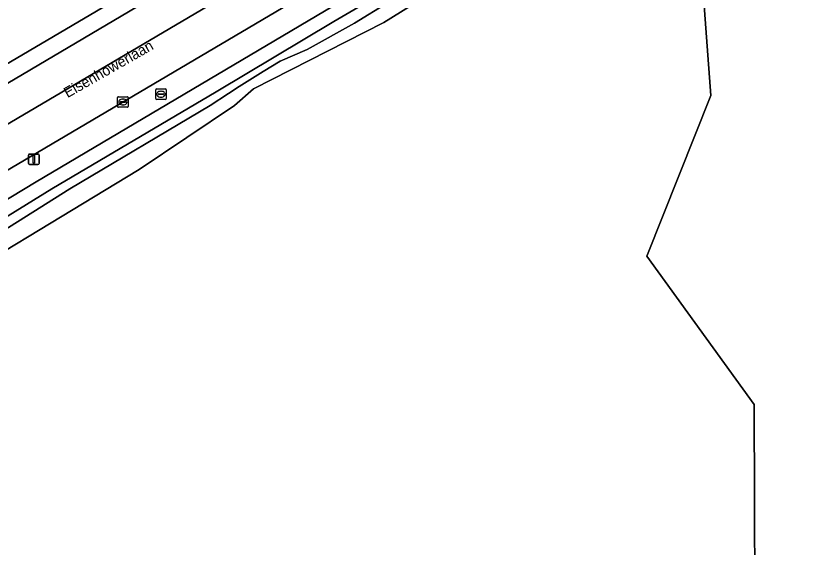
# Model space of a CAD drawing. Extents: x 162879 to 165540, y 384011 to 385181.
# Drawn here: x 163423.6 to 163497.9, y 384481.8 to 384532.4 of the extents above; entities that cross this region are included whole.
import ezdxf

# ---------------------------------------------------------------- set-up
doc = ezdxf.new("R2010")
doc.units = 0
for name, color, linetype in [('IMGEO_Berm_groen', 7, 'Continuous'), ('IMGEO_Groenvoorziening', 7, 'Continuous'), ('IMGEO_Kolk', 7, 'Continuous'), ('IMGEO_Lichtmast', 7, 'Continuous'), ('IMGEO_Loofbos', 7, 'Continuous'), ('IMGEO_Oever', 7, 'Continuous'), ('IMGEO_Openbare_ruimte_label', 7, 'Continuous'), ('IMGEO_Rijbaan_regionaal_gesloten', 7, 'Continuous'), ('IMGEO_Rioolput', 7, 'Continuous'), ('IMGEO_Waterloop', 7, 'Continuous')]:
    doc.layers.add(name, color=color, linetype=linetype)

msp = doc.modelspace()

# ---------------------------------------------------------------- linework, layer by layer
at = {"layer": 'IMGEO_Berm_groen'}
for points in [[(163353.264, 384484.905), (163378.883, 384500), (163500, 384571.648), (163511.906, 384578.653), (163540.103, 384595.308), (163582.453, 384620.322), (163604.632, 384633.298), (163605.881, 384634.029), (163607.573, 384635.129), (163643.893, 384660.192)], [(163511.127, 384579.936), (163414.38, 384522.865), (163375.929, 384500), (163352.459, 384486.259), (163221.441, 384409.551)]]:
    msp.add_lwpolyline(points, dxfattribs=at)
at = {"layer": 'IMGEO_Groenvoorziening'}
for points in [[(163409.012, 384506.582), (163425.586, 384516.604), (163474.867, 384545.827), (163522.584, 384573.637), (163545.298, 384587.125), (163546.416, 384587.789), (163588.998, 384611.922), (163597.665, 384616.481), (163610.634, 384624.891), (163616.771, 384627.578), (163623.187, 384631.873), (163636.16, 384637.196), (163638.477, 384638.603)], [(163596.733, 384620.336), (163590.474, 384616.677), (163584.15, 384613.033), (163543.932, 384589.276), (163500, 384563.326), (163392.794, 384500), (163356.886, 384478.81), (163202.966, 384387.982), (163138.189, 384350.166), (163091.98, 384323.19), (163060.001, 384304.827), (163000, 384271.727), (162995.148, 384269.194), (162989.657, 384266.154), (162987.354, 384264.896)]]:
    msp.add_lwpolyline(points, dxfattribs=at)
at = {"layer": 'IMGEO_Kolk'}
for p, q in [((163433.317, 384523.773), (163433.317, 384524.625)), ((163433.392, 384524.699), (163434.244, 384524.699)), ((163433.805, 384524.479), (163433.83, 384524.479)), ((163434.318, 384524.625), (163434.318, 384523.773)), ((163434.244, 384523.699), (163433.392, 384523.699)), ((163433.576, 384524.193), (163433.576, 384524.205)), ((163434.014, 384524.156), (163433.616, 384524.156)), ((163433.619, 384524.242), (163434.017, 384524.242)), ((163433.828, 384523.919), (163433.803, 384523.919)), ((163434.06, 384524.205), (163434.06, 384524.193))]:
    msp.add_line(p, q, dxfattribs=at)
for points in [[(163433.317, 384523.773), (163433.317, 384524.625)], [(163433.392, 384524.699), (163434.244, 384524.699)], [(163434.318, 384524.625), (163434.318, 384523.773)], [(163434.244, 384523.699), (163433.392, 384523.699)]]:
    msp.add_lwpolyline(points, dxfattribs=at)
for centre, radius, start, end in [((163433.394, 384524.623), 0.0765, 91.55205, 178.44795), ((163433.394, 384524.623), 0.0765, 91.55205, 178.44795), ((163434.242, 384524.623), 0.0765, 1.55205, 88.44795), ((163434.242, 384524.623), 0.0765, 1.55205, 88.44795), ((163433.394, 384523.775), 0.0765, 181.55205, 268.44795), ((163433.394, 384523.775), 0.0765, 181.55205, 268.44795), ((163433.616, 384524.202), 0.0403, 85.87752, 175.75265), ((163433.613, 384524.192), 0.0366, 178.93798, 274.71019), ((163434.017, 384524.199), 0.043, 264.86636, 352.45326), ((163434.021, 384524.204), 0.0386, 1.73085, 96.63898), ((163434.242, 384523.775), 0.0765, 271.55205, 358.44795), ((163434.242, 384523.775), 0.0765, 271.55205, 358.44795)]:
    msp.add_arc(centre, radius, start, end, dxfattribs=at)
for centre, major_axis, ratio, start_param, end_param in [((163433.804, 384524.199), (-0.387, 0.002), 0.722429, 4.712389, 7.853982), ((163433.829, 384524.199), (-0.39, 0.002), 0.717154, 1.570796, 4.712389)]:
    msp.add_ellipse(centre, major_axis=major_axis, ratio=ratio, start_param=start_param, end_param=end_param, dxfattribs=at)
at = {"layer": 'IMGEO_Lichtmast'}
for p, q in [((163424.854, 384518.349), (163424.854, 384519.149)), ((163424.854, 384519.149), (163424.854, 384518.349)), ((163424.954, 384519.249), (163425.744, 384519.249)), ((163425.744, 384519.249), (163424.954, 384519.249)), ((163425.844, 384519.149), (163425.844, 384518.349)), ((163425.844, 384518.349), (163425.844, 384519.149)), ((163425.744, 384518.249), (163424.954, 384518.249)), ((163424.954, 384518.249), (163425.744, 384518.249))]:
    msp.add_line(p, q, dxfattribs=at)
msp.add_lwpolyline([(163425.274, 384519.124), (163425.424, 384519.124), (163425.424, 384518.374), (163425.274, 384518.374), (163425.274, 384519.124)], dxfattribs=at)
for centre, start, end in [((163424.954, 384519.149), 90, 180), ((163424.954, 384519.149), 90, 180), ((163425.744, 384519.149), 0, 90), ((163425.744, 384519.149), 360, 90), ((163424.954, 384518.349), 180, 270), ((163424.954, 384518.349), 180, 270), ((163425.744, 384518.349), 270, 0), ((163425.744, 384518.349), 270, 0)]:
    msp.add_arc(centre, 0.1, start, end, dxfattribs=at)
at = {"layer": 'IMGEO_Loofbos'}
for points in [[(163221.441, 384409.551), (163352.459, 384486.259), (163375.929, 384500), (163414.38, 384522.865), (163511.127, 384579.936)], [(163489.714, 384524.81), (163488.414, 384542.342), (163496.941, 384545.074), (163500, 384546.054), (163521.638, 384552.983), (163521.329, 384567.5), (163520.408, 384566.982), (163498.488, 384555.313), (163496.029, 384555.169), (163490.895, 384552.202), (163488.355, 384549.643), (163477.586, 384543.219), (163472.327, 384541.023), (163469.314, 384538.434), (163458.62, 384531.745), (163446.231, 384525.44), (163444.418, 384523.86), (163435.358, 384517.778), (163413.062, 384504.266)], [(163488.414, 384542.342), (163489.714, 384524.81), (163483.616, 384509.537), (163493.842, 384495.426), (163493.918, 384468.139), (163494.543, 384468.459), (163496.471, 384469.164), (163497.088, 384467.868), (163497.864, 384466.237), (163496.413, 384465.318)], [(163493.918, 384468.139), (163493.842, 384495.426), (163483.616, 384509.537), (163489.714, 384524.81)]]:
    msp.add_lwpolyline(points, dxfattribs=at)
at = {"layer": 'IMGEO_Oever'}
for points in [[(163638.477, 384638.603), (163636.16, 384637.196), (163623.187, 384631.873), (163616.771, 384627.578), (163610.634, 384624.891), (163597.665, 384616.481), (163588.998, 384611.922), (163546.416, 384587.789), (163545.298, 384587.125), (163522.584, 384573.637), (163474.867, 384545.827), (163425.586, 384516.604), (163409.012, 384506.582)], [(163413.062, 384504.266), (163435.358, 384517.778), (163444.418, 384523.86), (163446.231, 384525.44), (163458.62, 384531.745), (163469.314, 384538.434), (163472.327, 384541.023), (163477.586, 384543.219), (163488.355, 384549.643), (163490.895, 384552.202), (163496.029, 384555.169), (163498.488, 384555.313), (163520.408, 384566.982), (163521.329, 384567.5), (163535.457, 384575.459), (163543.642, 384580.786), (163546.998, 384582.185), (163547.096, 384582.226), (163552.316, 384580.714), (163553.887, 384581.772), (163556.855, 384583.77), (163573.992, 384594.636)], [(163413.504, 384507.577), (163427.055, 384515.94), (163442.698, 384525.161), (163453.86, 384531.843), (163465.807, 384538.862)], [(163462.223, 384535.651), (163455.839, 384531.694), (163451.322, 384529.193), (163448.783, 384528.073), (163447.152, 384527.086), (163444.856, 384525.667), (163443.855, 384525.011), (163442.1, 384523.854), (163428.773, 384515.94), (163418.805, 384509.668)]]:
    msp.add_lwpolyline(points, dxfattribs=at)
at = {"layer": 'IMGEO_Rijbaan_regionaal_gesloten'}
msp.add_lwpolyline([(163606.44, 384630.173), (163604.632, 384633.298), (163582.453, 384620.322), (163540.103, 384595.308), (163511.906, 384578.653), (163500, 384571.648), (163378.883, 384500), (163353.264, 384484.905), (163354.963, 384482.045), (163363.325, 384486.973), (163419.491, 384520.12), (163485.368, 384558.99), (163543.486, 384593.287), (163571.148, 384609.52)], close=True, dxfattribs=at)
for points in [[(163608.355, 384626.861), (163606.44, 384630.173), (163571.148, 384609.52), (163543.486, 384593.287), (163485.368, 384558.99), (163419.491, 384520.12), (163363.325, 384486.973), (163354.963, 384482.045), (163356.886, 384478.81), (163392.794, 384500)], [(163392.794, 384500), (163500, 384563.326), (163543.932, 384589.276), (163584.15, 384613.033), (163590.474, 384616.677), (163596.733, 384620.336)]]:
    msp.add_lwpolyline(points, dxfattribs=at)
at = {"layer": 'IMGEO_Rioolput'}
for p, q in [((163436.937, 384524.514), (163436.937, 384525.366)), ((163437.012, 384525.44), (163437.864, 384525.44)), ((163437.425, 384525.22), (163437.45, 384525.22)), ((163437.938, 384525.366), (163437.938, 384524.514)), ((163437.864, 384524.44), (163437.012, 384524.44)), ((163437.196, 384524.934), (163437.196, 384524.946)), ((163437.634, 384524.897), (163437.236, 384524.897)), ((163437.239, 384524.983), (163437.637, 384524.983)), ((163437.448, 384524.66), (163437.423, 384524.66)), ((163437.68, 384524.946), (163437.68, 384524.934))]:
    msp.add_line(p, q, dxfattribs=at)
for points in [[(163436.937, 384524.514), (163436.937, 384525.366)], [(163437.012, 384525.44), (163437.864, 384525.44)], [(163437.938, 384525.366), (163437.938, 384524.514)], [(163437.864, 384524.44), (163437.012, 384524.44)]]:
    msp.add_lwpolyline(points, dxfattribs=at)
for centre, radius, start, end in [((163437.014, 384525.364), 0.0765, 91.55205, 178.44795), ((163437.014, 384525.364), 0.0765, 91.55205, 178.44795), ((163437.862, 384525.364), 0.0765, 1.55205, 88.44795), ((163437.862, 384525.364), 0.0765, 1.55205, 88.44795), ((163437.014, 384524.516), 0.0765, 181.55205, 268.44795), ((163437.014, 384524.516), 0.0765, 181.55205, 268.44795), ((163437.236, 384524.943), 0.0403, 85.87752, 175.75265), ((163437.233, 384524.933), 0.0366, 178.93798, 274.71019), ((163437.637, 384524.94), 0.043, 264.86636, 352.45326), ((163437.641, 384524.945), 0.0386, 1.73085, 96.63898), ((163437.862, 384524.516), 0.0765, 271.55205, 358.44795), ((163437.862, 384524.516), 0.0765, 271.55205, 358.44795)]:
    msp.add_arc(centre, radius, start, end, dxfattribs=at)
for centre, major_axis, ratio, start_param, end_param in [((163437.424, 384524.94), (-0.387, 0.002), 0.722429, 4.712389, 7.853982), ((163437.449, 384524.94), (-0.39, 0.002), 0.717154, 1.570796, 4.712389)]:
    msp.add_ellipse(centre, major_axis=major_axis, ratio=ratio, start_param=start_param, end_param=end_param, dxfattribs=at)
at = {"layer": 'IMGEO_Waterloop'}
for points in [[(163465.807, 384538.862), (163453.86, 384531.843), (163442.698, 384525.161), (163427.055, 384515.94), (163413.504, 384507.577)], [(163418.805, 384509.668), (163428.773, 384515.94), (163442.1, 384523.854), (163443.855, 384525.011), (163444.856, 384525.667), (163447.152, 384527.086), (163448.783, 384528.073), (163451.322, 384529.193), (163455.839, 384531.694), (163462.223, 384535.651)]]:
    msp.add_lwpolyline(points, dxfattribs=at)

# ---------------------------------------------------------------- texts
at = {"layer": 'IMGEO_Openbare_ruimte_label'}
msp.add_text('Eisenhowerlaan', height=1, rotation=29.66672, dxfattribs=at).set_placement((163428.553, 384524.556))

doc.saveas('drawing.dxf')
